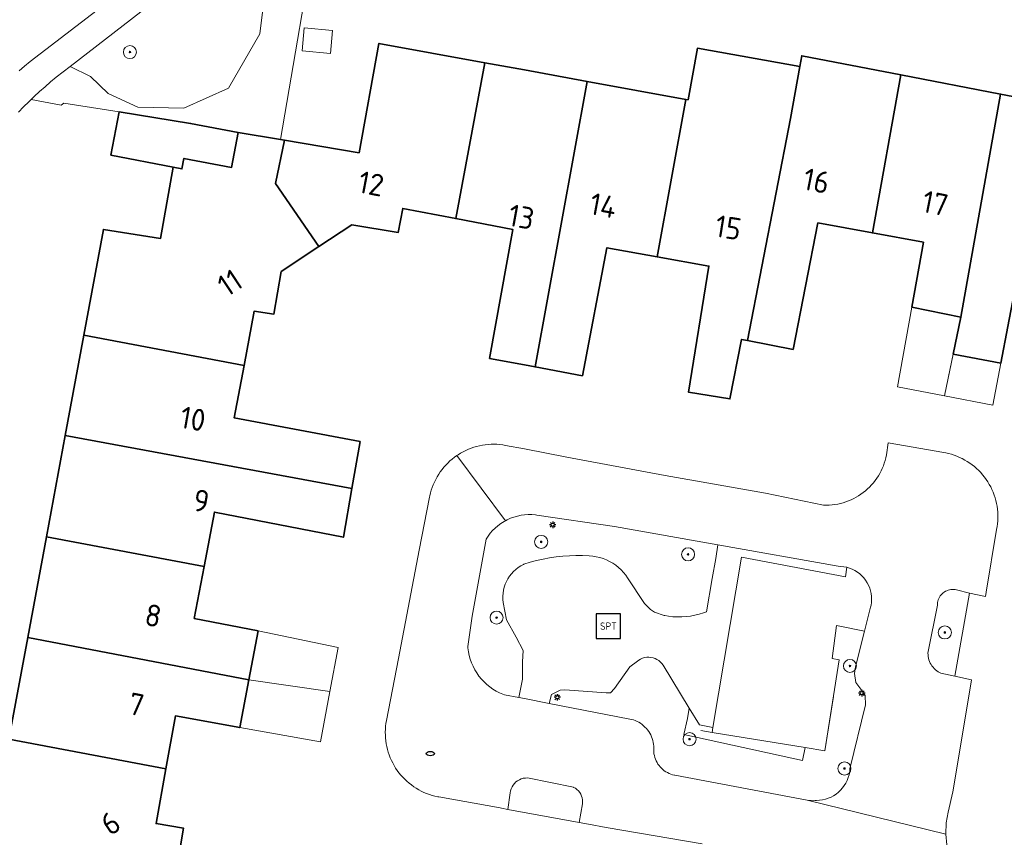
# Model space of a CAD drawing. Header units: metres. Extents: x 152610 to 160096, y 456114 to 462495.
# Tile 283 of 656: x 157109 to 157170, y 460412 to 460463. Entities that reach past the tile are written whole.
import ezdxf
from ezdxf.enums import TextEntityAlignment as Align

# ---------------------------------------------------------------- set-up
doc = ezdxf.new("R2010")
doc.units = ezdxf.units.M
doc.header["$LTSCALE"] = 0.5
doc.layers.get('0').update_dxf_attribs({"linetype": 'CONTINUOUS'})
for name, color, linetype, lineweight in [('B-PV-GR-BEPLANTING_CULTUUR_BODEMBEDEKKER-GV', 251, 'CONTINUOUS', 18), ('B-PV-GR-BEPLANTING_CULTUUR_BOSPLANTSOEN-GV', 251, 'CONTINUOUS', 18), ('B-PV-GR-BEPLANTING_CULTUUR_HEESTERS-GV', 251, 'CONTINUOUS', 18), ('B-PV-GR-BOOM-S', 251, 'CONTINUOUS', 25), ('B-PV-IE-MEUBILAIR-S', 251, 'CONTINUOUS', 25), ('B-PV-IE-MEUBILAIR_WEGMEUBILAIR-S', 251, 'CONTINUOUS', 25), ('B-PV-IE-TERREINAFSCHEIDING_KUNSTMATIG_HEKWERK-G', 251, 'IE-TERREINAFSCHEIDING_KUNSTMATIG-SO', 18), ('B-PV-OG-BEBOUWING-GV', 6, 'CONTINUOUS', 35), ('B-PV-OG-BEBOUWING-T18', 1, 'CONTINUOUS', 18), ('B-PV-OG-BEBOUWING_OVERBOUWING-GV', 251, 'CONTINUOUS', 18), ('B-PV-OG-BEBOUWING_SCHUUR-GV', 251, 'CONTINUOUS', 18), ('B-PV-OG-TERREIN_BEGROEID-GV', 251, 'CONTINUOUS', 18), ('B-PV-VH-OPENVERHARDING_STRAATBAKSTEEN-GV', 251, 'CONTINUOUS', 18), ('B-PV-VH-OPENVERHARDING_TEGEL-GV', 251, 'CONTINUOUS', 18)]:
    doc.layers.add(name, color=color, linetype=linetype, lineweight=lineweight)
doc.styles.add('NLCS-ISO', font='NLCS-ISO.ttf')
doc.styles.add('NLCS-ISO-M750-T18', font='NLCS-ISO.ttf', dxfattribs={"height": 1.35})
doc.linetypes.add('IE-TERREINAFSCHEIDING_KUNSTMATIG-SO', pattern='A,4,[82,NLCS.SHX,S=0.75,R=90,X=0,Y=0],4,-2', length=10)

# ---------------------------------------------------------------- blocks, each defined once
blk = doc.blocks.new('SIE-MEUBILAIR_PAAL_LICHTMAST-SO')
for points in [[(-0.62, 0), (-1, 0)], [(-0.71, 0.71), (-0.44, 0.44)], [(0, 1), (0, 0.62)], [(0.44, 0.44), (0.71, 0.71)], [(1, 0), (0.62, 0)], [(-0.71, -0.71), (-0.44, -0.44)], [(0, -0.62), (0, -1)], [(0.44, -0.44), (0.71, -0.71)]]:
    blk.add_lwpolyline(points)
blk.add_circle((0, 0), 0.5)
blk = doc.blocks.new('SIE-MEUBILAIR_PUT_RIOOLPUT-SO')
blk.add_ellipse((0, 0), major_axis=(1.25, 0), ratio=0.54)
at = {"style": 'NLCS-ISO'}
blk.add_text('ri', height=0.75, dxfattribs=at).set_placement((-0.04, 0.07), align=Align.MIDDLE_CENTER)
blk = doc.blocks.new('SIE-WEG_SPEELTOESTEL-SO')
at = {"flags": 128}
blk.add_lwpolyline([(-3.75, -3.75), (3.75, -3.75), (3.75, 3.75), (-3.75, 3.75)], close=True, dxfattribs=at)
at = {"style": 'NLCS-ISO'}
blk.add_text('SPT', height=2.25, dxfattribs=at).set_placement((0, 0), align=Align.MIDDLE_CENTER)
blk = doc.blocks.new('SGR-BOOM_GBKN-SO')
at = {"linetype": 'ByBlock', "lineweight": 18}
h = blk.add_hatch(color=0, dxfattribs=at)
h.dxf.hatch_style = 1
edge = h.paths.add_edge_path()
edge.add_arc((0, 0), 0.25, 0, 360)
at = {"color": 0, "linetype": 'ByBlock', "lineweight": 18}
for radius in [2, 0.25]:
    blk.add_circle((0, 0), radius, dxfattribs=at)
at = {"color": 0, "linetype": 'ByBlock', "lineweight": 18, "style": 'NLCS-ISO'}
blk.add_attdef('SOORT', (2.5, 0), '', height=1.5, dxfattribs=at)

msp = doc.modelspace()

# ---------------------------------------------------------------- linework, layer by layer
at = {"layer": 'B-PV-GR-BEPLANTING_CULTUUR_BODEMBEDEKKER-GV', "flags": 128}
msp.add_lwpolyline([(157157.651, 460417.961), (157151.95, 460418.888), (157152.001, 460419.193), (157151.172, 460419.365), (157150.547, 460420.387), (157150.433, 460419.747), (157150.217, 460418.771), (157157.492, 460417.163)], close=True, dxfattribs=at)
at = {"layer": 'B-PV-GR-BEPLANTING_CULTUUR_BOSPLANTSOEN-GV', "flags": 128}
msp.add_lwpolyline([(157124.568, 460464.58), (157124.215, 460461.736), (157122.299, 460458.405), (157119.564, 460457.181), (157116.738, 460457.233), (157114.926, 460458.078), (157113.842, 460459.126), (157112.582, 460459.726), (157111.735, 460459.069), (157111.388, 460458.781), (157111.046, 460458.487), (157110.709, 460458.187), (157110.377, 460457.881), (157110.198, 460457.71), (157112.031, 460457.35), (157112.189, 460457.487), (157115.601, 460456.942), (157119.97, 460456.243), (157122.888, 460455.689), (157125.486, 460455.252), (157127.829, 460469.018)], dxfattribs=at)
at = {"layer": 'B-PV-GR-BEPLANTING_CULTUUR_HEESTERS-GV', "flags": 128}
for points in [[(157140.901, 460432.247), (157140.677, 460432.249), (157140.454, 460432.235), (157140.233, 460432.204), (157140.014, 460432.158), (157139.8, 460432.097), (157139.59, 460432.02), (157139.386, 460431.929), (157139.281, 460431.872), (157139.19, 460431.823), (157139.001, 460431.703), (157138.821, 460431.57), (157138.652, 460431.425), (157138.493, 460431.268), (157138.346, 460431.1), (157138.211, 460430.922), (157138.09, 460430.734), (157137.233, 460426.03), (157136.964, 460424.152), (157136.971, 460424.074), (157137.004, 460423.841), (157137.052, 460423.61), (157137.116, 460423.383), (157137.195, 460423.161), (157137.289, 460422.945), (157137.398, 460422.736), (157137.52, 460422.535), (157137.656, 460422.343), (157137.804, 460422.16), (157137.965, 460421.988), (157138.137, 460421.826), (157138.319, 460421.677), (157138.512, 460421.541), (157138.713, 460421.418), (157138.922, 460421.309), (157139.229, 460421.205), (157140.09, 460421.037), (157140.328, 460422.162), (157140.322, 460423.229), (157140.367, 460423.908), (157139.927, 460424.73), (157139.339, 460425.794), (157139.139, 460426.86), (157139.12, 460427.048), (157139.117, 460427.237), (157139.13, 460427.425), (157139.159, 460427.612), (157139.203, 460427.796), (157139.263, 460427.975), (157139.337, 460428.149), (157139.427, 460428.315), (157139.529, 460428.474), (157139.645, 460428.623), (157139.773, 460428.762), (157139.913, 460428.89), (157140.063, 460429.005), (157140.221, 460429.108), (157140.388, 460429.196), (157140.412, 460429.207), (157140.799, 460429.328), (157141.191, 460429.434), (157141.587, 460429.525), (157141.986, 460429.6), (157142.388, 460429.658), (157142.791, 460429.701), (157143.196, 460429.729), (157143.602, 460429.74), (157144.008, 460429.735), (157144.413, 460429.714), (157144.636, 460429.696), (157144.851, 460429.662), (157145.063, 460429.613), (157145.27, 460429.549), (157145.473, 460429.469), (157145.668, 460429.375), (157145.857, 460429.266), (157146.037, 460429.144), (157146.207, 460429.01), (157146.367, 460428.862), (157146.516, 460428.704), (157146.653, 460428.535), (157146.771, 460428.366), (157147.813, 460426.799), (157148.163, 460426.429), (157148.42, 460426.268), (157149.003, 460426.062), (157149.059, 460426.052), (157149.271, 460426.016), (157149.541, 460425.986), (157149.813, 460425.973), (157150.085, 460425.975), (157150.356, 460425.994), (157150.626, 460426.028), (157150.893, 460426.078), (157151.157, 460426.144), (157151.416, 460426.225), (157151.597, 460426.293), (157151.958, 460428.324), (157152.178, 460429.56), (157152.294, 460430.387), (157145.963, 460431.511), (157141.203, 460432.219), (157141.123, 460432.229)], [(157166.763, 460427.657), (157166.676, 460427.658), (157166.589, 460427.651), (157166.504, 460427.636), (157166.42, 460427.613), (157166.339, 460427.582), (157166.261, 460427.545), (157166.187, 460427.5), (157166.117, 460427.449), (157166.052, 460427.391), (157165.993, 460427.328), (157165.94, 460427.259), (157165.893, 460427.186), (157165.853, 460427.109), (157165.821, 460427.028), (157165.796, 460426.945), (157165.779, 460426.86), (157165.769, 460426.774), (157165.768, 460426.698), (157165.191, 460423.852), (157165.187, 460423.748), (157165.191, 460423.644), (157165.203, 460423.541), (157165.222, 460423.439), (157165.25, 460423.339), (157165.285, 460423.241), (157165.327, 460423.146), (157165.377, 460423.055), (157165.434, 460422.968), (157165.497, 460422.885), (157165.566, 460422.808), (157165.641, 460422.736), (157165.721, 460422.67), (157165.807, 460422.611), (157165.896, 460422.558), (157165.974, 460422.519), (157166.834, 460422.349), (157167.726, 460427.435), (157166.934, 460427.631), (157166.849, 460427.648)], [(157150.547, 460420.387), (157148.946, 460423.007), (157148.869, 460423.113), (157148.78, 460423.208), (157148.679, 460423.293), (157148.57, 460423.364), (157148.452, 460423.421), (157148.328, 460423.464), (157148.201, 460423.491), (157148.07, 460423.502), (157147.939, 460423.497), (157147.81, 460423.477), (157147.685, 460423.44), (157147.564, 460423.389), (157147.451, 460423.324), (157147.375, 460423.269), (157146.911, 460422.923), (157145.961, 460421.593), (157145.715, 460421.318), (157145.464, 460421.316), (157142.913, 460421.504), (157142.629, 460421.49), (157142.102, 460421.21), (157141.957, 460420.674), (157146.914, 460419.71), (157147.007, 460419.689), (157147.122, 460419.656), (157147.236, 460419.615), (157147.346, 460419.567), (157147.452, 460419.511), (157147.555, 460419.448), (157147.653, 460419.379), (157147.747, 460419.304), (157147.835, 460419.222), (157147.918, 460419.135), (157147.994, 460419.042), (157148.065, 460418.944), (157148.128, 460418.842), (157148.185, 460418.736), (157148.235, 460418.627), (157148.277, 460418.514), (157148.312, 460418.399), (157148.339, 460418.282), (157148.358, 460418.163), (157148.369, 460418.043), (157148.372, 460417.923), (157148.367, 460417.803), (157148.373, 460417.69), (157148.387, 460417.578), (157148.409, 460417.467), (157148.439, 460417.358), (157148.476, 460417.251), (157148.521, 460417.148), (157148.573, 460417.047), (157148.632, 460416.951), (157148.698, 460416.859), (157148.77, 460416.772), (157148.848, 460416.69), (157148.932, 460416.614), (157149.021, 460416.544), (157149.114, 460416.481), (157149.212, 460416.424), (157149.313, 460416.374), (157149.418, 460416.332), (157149.526, 460416.297), (157149.635, 460416.27), (157149.671, 460416.263), (157157.773, 460414.74), (157158.268, 460414.718), (157158.361, 460414.717), (157158.543, 460414.727), (157158.723, 460414.753), (157158.901, 460414.795), (157159.073, 460414.852), (157159.241, 460414.924), (157159.401, 460415.011), (157159.553, 460415.111), (157159.696, 460415.224), (157159.828, 460415.349), (157159.948, 460415.486), (157160.057, 460415.632), (157160.152, 460415.787), (157160.233, 460415.95), (157160.299, 460416.12), (157160.35, 460416.295), (157160.386, 460416.473), (157160.406, 460416.654), (157161.362, 460420.578), (157161.33, 460421.163), (157161.124, 460421.454), (157160.77, 460421.949), (157160.679, 460422.505), (157160.72, 460422.8), (157160.736, 460422.915), (157161.294, 460425.105), (157159.572, 460425.444), (157159.314, 460423.423), (157159.737, 460423.337), (157158.868, 460417.763), (157157.651, 460417.961), (157157.492, 460417.163), (157150.217, 460418.771), (157150.433, 460419.747)], [(157143.445, 460415.526), (157140.626, 460416.096), (157140.499, 460416.094), (157140.373, 460416.075), (157140.25, 460416.042), (157140.132, 460415.993), (157140.022, 460415.929), (157139.92, 460415.852), (157139.829, 460415.764), (157139.749, 460415.664), (157139.683, 460415.555), (157139.631, 460415.439), (157139.594, 460415.317), (157139.572, 460415.192), (157139.57, 460415.176), (157139.426, 460414.17), (157143.793, 460413.372), (157143.999, 460414.504), (157144.011, 460414.628), (157144.006, 460414.751), (157143.985, 460414.873), (157143.949, 460414.991), (157143.898, 460415.104), (157143.833, 460415.209), (157143.755, 460415.304), (157143.665, 460415.389), (157143.565, 460415.462), (157143.456, 460415.521)]]:
    msp.add_lwpolyline(points, close=True, dxfattribs=at)
at = {"layer": 'B-PV-IE-TERREINAFSCHEIDING_KUNSTMATIG_HEKWERK-G', "flags": 128}
msp.add_lwpolyline([(157151.258, 460419.001), (157151.95, 460418.888), (157157.651, 460417.961), (157158.868, 460417.763), (157159.388, 460421.097)], dxfattribs=at)
at = {"layer": 'B-PV-OG-BEBOUWING-GV', "flags": 128}
for points in [[(157138.01, 460459.96), (157131.519, 460461.144), (157130.299, 460454.442), (157125.725, 460455.21), (157125.184, 460452.561), (157127.845, 460448.687), (157129.865, 460450.022), (157132.706, 460449.55), (157132.984, 460451.028), (157136.234, 460450.407)], [(157157.325, 460459.722), (157151.045, 460460.845), (157150.48, 460457.686), (157150.339, 460457.712), (157148.585, 460448.059), (157151.753, 460447.493), (157150.51, 460439.755), (157153.046, 460439.347), (157153.763, 460442.997), (157154.114, 460442.928), (157156.757, 460456.541)], [(157163.517, 460459.218), (157157.444, 460460.385), (157157.325, 460459.722), (157156.757, 460456.541), (157154.114, 460442.928), (157156.913, 460442.378), (157158.438, 460450.133), (157161.78, 460449.525)], [(157140.441, 460459.517), (157138.01, 460459.96), (157136.234, 460450.407), (157139.721, 460449.74), (157138.309, 460441.823), (157140.441, 460441.427), (157141.094, 460441.305), (157144.279, 460458.817)], [(157150.339, 460457.712), (157144.279, 460458.817), (157141.094, 460441.305), (157143.993, 460440.766), (157145.505, 460448.609), (157148.585, 460448.059)], [(157169.642, 460458.041), (157163.517, 460459.218), (157161.78, 460449.525), (157164.911, 460448.956), (157164.199, 460444.96), (157167.199, 460444.364)], [(157174.033, 460447.147), (157175.787, 460456.86), (157169.642, 460458.041), (157167.199, 460444.364), (157166.73, 460442.094), (157169.656, 460441.537), (157170.084, 460443.792), (157170.834, 460447.738)], [(157118.912, 460453.552), (157119.44, 460453.449), (157119.562, 460454.094), (157122.48, 460453.54), (157122.888, 460455.689), (157119.97, 460456.243), (157115.601, 460456.942), (157115.085, 460454.3)], [(157123.248, 460441.388), (157123.871, 460444.732), (157125.073, 460444.539), (157125.531, 460447.157), (157127.845, 460448.687), (157125.184, 460452.561), (157125.725, 460455.21), (157125.486, 460455.252), (157122.888, 460455.689), (157122.48, 460453.54), (157119.562, 460454.094), (157119.44, 460453.449), (157118.912, 460453.552), (157118.117, 460449.174), (157114.622, 460449.736), (157113.419, 460443.249)], [(157123.248, 460441.388), (157113.419, 460443.249), (157112.281, 460437.106), (157129.862, 460433.858), (157130.363, 460436.722), (157122.65, 460438.181)], [(157129.862, 460433.858), (157112.281, 460437.106), (157111.129, 460430.892), (157120.801, 460429.075), (157121.437, 460432.405), (157129.338, 460430.86)], [(157120.801, 460429.075), (157111.129, 460430.892), (157109.982, 460424.705), (157123.543, 460422.121), (157124.11, 460425.112), (157120.191, 460425.878)], [(157123.543, 460422.121), (157109.982, 460424.705), (157108.827, 460418.476), (157118.461, 460416.662), (157119.042, 460419.902), (157122.986, 460419.186)], [(157118.461, 460416.662), (157108.827, 460418.476), (157107.637, 460412.054), (157106.654, 460412.236), (157105.726, 460407.232), (157113.487, 460405.691), (157113.523, 460405.87), (157116.509, 460405.359), (157120.319, 460408.027), (157119.018, 460409.966), (157119.536, 460413.022), (157117.859, 460413.3)]]:
    msp.add_lwpolyline(points, close=True, dxfattribs=at)
at = {"layer": 'B-PV-OG-BEBOUWING_OVERBOUWING-GV', "flags": 128}
for points in [[(157166.199, 460439.527), (157167.199, 460444.364), (157164.199, 460444.96), (157163.309, 460440.087)], [(157169.656, 460441.537), (157166.73, 460442.094), (157166.199, 460439.527), (157169.166, 460438.963)], [(157123.543, 460422.121), (157128.51, 460421.401), (157129.015, 460424.107), (157124.11, 460425.112)], [(157128.51, 460421.401), (157123.543, 460422.121), (157122.986, 460419.186), (157127.934, 460418.319)]]:
    msp.add_lwpolyline(points, close=True, dxfattribs=at)
at = {"layer": 'B-PV-OG-BEBOUWING_SCHUUR-GV', "flags": 128}
msp.add_lwpolyline([(157128.677, 460461.943), (157126.944, 460462.104), (157126.812, 460460.68), (157128.545, 460460.519)], close=True, dxfattribs=at)
at = {"layer": 'B-PV-OG-TERREIN_BEGROEID-GV', "flags": 128}
for points in [[(157124.568, 460464.58), (157123.86, 460468.47), (157112.582, 460459.726), (157113.842, 460459.126), (157114.926, 460458.078), (157116.738, 460457.233), (157119.564, 460457.181), (157122.299, 460458.405), (157124.215, 460461.736)], [(157148.42, 460426.268), (157148.163, 460426.429), (157147.813, 460426.799), (157146.771, 460428.366), (157146.653, 460428.535), (157146.516, 460428.704), (157146.367, 460428.862), (157146.207, 460429.01), (157146.037, 460429.144), (157145.857, 460429.266), (157145.668, 460429.375), (157145.473, 460429.469), (157145.27, 460429.549), (157145.063, 460429.613), (157144.851, 460429.662), (157144.636, 460429.696), (157144.413, 460429.714), (157144.008, 460429.735), (157143.602, 460429.74), (157143.196, 460429.729), (157142.791, 460429.701), (157142.388, 460429.658), (157141.986, 460429.6), (157141.587, 460429.525), (157141.191, 460429.434), (157140.799, 460429.328), (157140.412, 460429.207), (157140.388, 460429.196), (157140.221, 460429.108), (157140.063, 460429.005), (157139.913, 460428.89), (157139.773, 460428.762), (157139.645, 460428.623), (157139.529, 460428.474), (157139.427, 460428.315), (157139.337, 460428.149), (157139.263, 460427.975), (157139.203, 460427.796), (157139.159, 460427.612), (157139.13, 460427.425), (157139.117, 460427.237), (157139.12, 460427.048), (157139.139, 460426.86), (157139.339, 460425.794), (157139.927, 460424.73), (157140.367, 460423.908), (157140.322, 460423.229), (157140.328, 460422.162), (157140.09, 460421.037), (157140.441, 460420.969), (157141.957, 460420.674), (157142.102, 460421.21), (157142.629, 460421.49), (157142.913, 460421.504), (157145.464, 460421.316), (157145.715, 460421.318), (157145.961, 460421.593), (157146.911, 460422.923), (157147.375, 460423.269), (157147.451, 460423.324), (157147.564, 460423.389), (157147.685, 460423.44), (157147.81, 460423.477), (157147.939, 460423.497), (157148.07, 460423.502), (157148.201, 460423.491), (157148.328, 460423.464), (157148.452, 460423.421), (157148.57, 460423.364), (157148.679, 460423.293), (157148.78, 460423.208), (157148.869, 460423.113), (157148.946, 460423.007), (157150.547, 460420.387), (157151.172, 460419.365), (157152.001, 460419.193), (157153.749, 460429.638), (157160.12, 460428.433), (157160.208, 460429.018), (157160.032, 460429.053), (157159.854, 460429.073), (157159.674, 460429.077), (157152.294, 460430.387), (157152.178, 460429.56), (157151.958, 460428.324), (157151.597, 460426.293), (157151.416, 460426.225), (157151.157, 460426.144), (157150.893, 460426.078), (157150.626, 460426.028), (157150.356, 460425.994), (157150.085, 460425.975), (157149.813, 460425.973), (157149.541, 460425.986), (157149.271, 460426.016), (157149.059, 460426.052), (157149.003, 460426.062)]]:
    msp.add_lwpolyline(points, close=True, dxfattribs=at)
at = {"layer": 'B-PV-VH-OPENVERHARDING_STRAATBAKSTEEN-GV', "flags": 128}
for points in [[(157109.453, 460459.455), (157109.793, 460459.748), (157110.139, 460460.035), (157126.75, 460472.799)], [(157166.352, 460411.988), (157166.273, 460412.66), (157157.773, 460414.74), (157149.671, 460416.263), (157149.635, 460416.27), (157149.526, 460416.297), (157149.418, 460416.332), (157149.313, 460416.374), (157149.212, 460416.424), (157149.114, 460416.481), (157149.021, 460416.544), (157148.932, 460416.614), (157148.848, 460416.69), (157148.77, 460416.772), (157148.698, 460416.859), (157148.632, 460416.951), (157148.573, 460417.047), (157148.521, 460417.148), (157148.476, 460417.251), (157148.439, 460417.358), (157148.409, 460417.467), (157148.387, 460417.578), (157148.373, 460417.69), (157148.367, 460417.803), (157148.372, 460417.923), (157148.369, 460418.043), (157148.358, 460418.163), (157148.339, 460418.282), (157148.312, 460418.399), (157148.277, 460418.514), (157148.235, 460418.627), (157148.185, 460418.736), (157148.128, 460418.842), (157148.065, 460418.944), (157147.994, 460419.042), (157147.918, 460419.135), (157147.835, 460419.222), (157147.747, 460419.304), (157147.653, 460419.379), (157147.555, 460419.448), (157147.452, 460419.511), (157147.346, 460419.567), (157147.236, 460419.615), (157147.122, 460419.656), (157147.007, 460419.689), (157146.914, 460419.71), (157141.957, 460420.674), (157140.441, 460420.969), (157140.09, 460421.037), (157139.229, 460421.205), (157138.922, 460421.309), (157138.713, 460421.418), (157138.512, 460421.541), (157138.319, 460421.677), (157138.137, 460421.826), (157137.965, 460421.988), (157137.804, 460422.16), (157137.656, 460422.343), (157137.52, 460422.535), (157137.398, 460422.736), (157137.289, 460422.945), (157137.195, 460423.161), (157137.116, 460423.383), (157137.052, 460423.61), (157137.004, 460423.841), (157136.971, 460424.074), (157136.964, 460424.152), (157137.233, 460426.03), (157138.09, 460430.734), (157138.211, 460430.922), (157138.346, 460431.1), (157138.493, 460431.268), (157138.652, 460431.425), (157138.821, 460431.57), (157139.001, 460431.703), (157139.19, 460431.823), (157139.281, 460431.872), (157136.298, 460435.868), (157136.152, 460435.764), (157136.012, 460435.653), (157135.876, 460435.536), (157135.746, 460435.413), (157135.621, 460435.284), (157135.503, 460435.15), (157135.39, 460435.011), (157135.284, 460434.867), (157135.184, 460434.719), (157135.091, 460434.566), (157135.005, 460434.409), (157134.926, 460434.248), (157134.854, 460434.084), (157134.79, 460433.917), (157134.733, 460433.747), (157134.684, 460433.575), (157134.642, 460433.401), (157134.627, 460433.327), (157133.995, 460430.073), (157132.712, 460423.434), (157131.983, 460419.62), (157131.953, 460419.444), (157131.931, 460419.266), (157131.917, 460419.088), (157131.911, 460418.91), (157131.913, 460418.731), (157131.923, 460418.553), (157131.94, 460418.375), (157131.966, 460418.198), (157132, 460418.023), (157132.041, 460417.849), (157132.091, 460417.677), (157132.148, 460417.508), (157132.212, 460417.341), (157132.284, 460417.177), (157132.363, 460417.017), (157132.449, 460416.86), (157132.542, 460416.708), (157132.642, 460416.56), (157132.748, 460416.416), (157132.861, 460416.277), (157132.98, 460416.144), (157133.104, 460416.016), (157133.235, 460415.893), (157133.37, 460415.777), (157133.511, 460415.667), (157133.656, 460415.563), (157133.806, 460415.466), (157133.96, 460415.375), (157134.118, 460415.292), (157134.28, 460415.216), (157134.445, 460415.146), (157134.613, 460415.085), (157134.783, 460415.031), (157134.955, 460414.985), (157135.13, 460414.946), (157135.184, 460414.936), (157138.949, 460414.258), (157139.034, 460414.242), (157139.426, 460414.17), (157139.57, 460415.176), (157139.572, 460415.192), (157139.594, 460415.317), (157139.631, 460415.439), (157139.683, 460415.555), (157139.749, 460415.664), (157139.829, 460415.764), (157139.92, 460415.852), (157140.022, 460415.929), (157140.132, 460415.993), (157140.25, 460416.042), (157140.373, 460416.075), (157140.499, 460416.094), (157140.626, 460416.096), (157143.445, 460415.526), (157143.456, 460415.521), (157143.565, 460415.462), (157143.665, 460415.389), (157143.755, 460415.304), (157143.833, 460415.209), (157143.898, 460415.104), (157143.949, 460414.991), (157143.985, 460414.873), (157144.006, 460414.751), (157144.011, 460414.628), (157143.999, 460414.504), (157143.793, 460413.372), (157144.37, 460413.267), (157145.46, 460413.068), (157151.344, 460412.05)]]:
    msp.add_lwpolyline(points, dxfattribs=at)
msp.add_lwpolyline([(157166.157, 460436.058), (157162.739, 460436.657), (157162.638, 460435.905), (157162.603, 460435.738), (157162.56, 460435.57), (157162.509, 460435.404), (157162.451, 460435.241), (157162.385, 460435.08), (157162.312, 460434.923), (157162.232, 460434.769), (157162.144, 460434.62), (157162.05, 460434.474), (157161.95, 460434.333), (157161.843, 460434.197), (157161.729, 460434.066), (157161.61, 460433.94), (157161.485, 460433.82), (157161.355, 460433.705), (157161.219, 460433.597), (157161.079, 460433.495), (157160.934, 460433.4), (157160.785, 460433.312), (157160.632, 460433.23), (157160.475, 460433.156), (157160.316, 460433.089), (157160.153, 460433.03), (157159.988, 460432.978), (157159.82, 460432.933), (157159.65, 460432.897), (157159.479, 460432.868), (157159.307, 460432.847), (157159.135, 460432.835), (157158.961, 460432.83), (157158.788, 460432.833), (157155.231, 460433.571), (157149.072, 460434.65), (157143.05, 460435.78), (157140.441, 460436.276), (157139.286, 460436.496), (157139.109, 460436.525), (157138.932, 460436.546), (157138.753, 460436.559), (157138.574, 460436.563), (157138.395, 460436.56), (157138.217, 460436.549), (157138.039, 460436.53), (157137.862, 460436.503), (157137.686, 460436.468), (157137.512, 460436.426), (157137.341, 460436.376), (157137.171, 460436.317), (157137.005, 460436.252), (157136.841, 460436.179), (157136.681, 460436.099), (157136.525, 460436.012), (157136.373, 460435.918), (157136.298, 460435.868), (157139.281, 460431.872), (157139.386, 460431.929), (157139.59, 460432.02), (157139.8, 460432.097), (157140.014, 460432.158), (157140.233, 460432.204), (157140.454, 460432.235), (157140.677, 460432.249), (157140.901, 460432.247), (157141.123, 460432.229), (157141.203, 460432.219), (157145.963, 460431.511), (157152.294, 460430.387), (157159.674, 460429.077), (157159.854, 460429.073), (157160.032, 460429.053), (157160.208, 460429.018), (157160.379, 460428.967), (157160.546, 460428.9), (157160.706, 460428.82), (157160.858, 460428.725), (157161.001, 460428.617), (157161.134, 460428.497), (157161.256, 460428.365), (157161.365, 460428.223), (157161.462, 460428.072), (157161.544, 460427.913), (157161.612, 460427.747), (157161.665, 460427.576), (157161.703, 460427.401), (157161.725, 460427.223), (157161.73, 460427.044), (157161.72, 460426.865), (157161.694, 460426.687), (157161.666, 460426.563), (157161.294, 460425.105), (157160.736, 460422.915), (157160.72, 460422.8), (157160.679, 460422.505), (157160.77, 460421.949), (157161.124, 460421.454), (157161.33, 460421.163), (157161.362, 460420.578), (157160.406, 460416.654), (157160.386, 460416.473), (157160.35, 460416.295), (157160.299, 460416.12), (157160.233, 460415.95), (157160.152, 460415.787), (157160.057, 460415.632), (157159.948, 460415.486), (157159.828, 460415.349), (157159.696, 460415.224), (157159.553, 460415.111), (157159.401, 460415.011), (157159.241, 460414.924), (157159.073, 460414.852), (157158.901, 460414.795), (157158.723, 460414.753), (157158.543, 460414.727), (157158.361, 460414.717), (157158.268, 460414.718), (157157.773, 460414.74), (157166.273, 460412.66), (157166.295, 460413.336), (157166.416, 460414.002), (157166.717, 460415.241), (157167.704, 460421.24), (157167.852, 460422.121), (157166.834, 460422.349), (157165.974, 460422.519), (157165.896, 460422.558), (157165.807, 460422.611), (157165.721, 460422.67), (157165.641, 460422.736), (157165.566, 460422.808), (157165.497, 460422.885), (157165.434, 460422.968), (157165.377, 460423.055), (157165.327, 460423.146), (157165.285, 460423.241), (157165.25, 460423.339), (157165.222, 460423.439), (157165.203, 460423.541), (157165.191, 460423.644), (157165.187, 460423.748), (157165.191, 460423.852), (157165.768, 460426.698), (157165.769, 460426.774), (157165.779, 460426.86), (157165.796, 460426.945), (157165.821, 460427.028), (157165.853, 460427.109), (157165.893, 460427.186), (157165.94, 460427.259), (157165.993, 460427.328), (157166.052, 460427.391), (157166.117, 460427.449), (157166.187, 460427.5), (157166.261, 460427.545), (157166.339, 460427.582), (157166.42, 460427.613), (157166.504, 460427.636), (157166.589, 460427.651), (157166.676, 460427.658), (157166.763, 460427.657), (157166.849, 460427.648), (157166.934, 460427.631), (157167.726, 460427.435), (157168.708, 460427.231), (157168.751, 460427.49), (157169.394, 460431.336), (157169.425, 460431.512), (157169.448, 460431.689), (157169.464, 460431.867), (157169.471, 460432.046), (157169.471, 460432.225), (157169.462, 460432.403), (157169.445, 460432.581), (157169.421, 460432.758), (157169.388, 460432.934), (157169.348, 460433.108), (157169.3, 460433.281), (157169.244, 460433.45), (157169.181, 460433.618), (157169.11, 460433.782), (157169.032, 460433.943), (157168.947, 460434.1), (157168.855, 460434.253), (157168.757, 460434.402), (157168.651, 460434.547), (157168.54, 460434.686), (157168.422, 460434.821), (157168.298, 460434.95), (157168.169, 460435.073), (157168.034, 460435.191), (157167.894, 460435.302), (157167.749, 460435.407), (157167.6, 460435.505), (157167.447, 460435.597), (157167.289, 460435.682), (157167.128, 460435.759), (157166.964, 460435.829), (157166.796, 460435.892), (157166.626, 460435.947), (157166.454, 460435.995), (157166.28, 460436.035)], close=True, dxfattribs=at)
at = {"layer": 'B-PV-VH-OPENVERHARDING_TEGEL-GV', "flags": 128}
for points in [[(157126.75, 460472.799), (157110.139, 460460.035), (157109.793, 460459.748), (157109.453, 460459.455)], [(157109.416, 460456.929), (157109.731, 460457.252), (157110.051, 460457.569), (157110.198, 460457.71), (157110.377, 460457.881), (157110.709, 460458.187), (157111.046, 460458.487), (157111.388, 460458.781), (157111.735, 460459.069), (157112.582, 460459.726), (157123.86, 460468.47)]]:
    msp.add_lwpolyline(points, dxfattribs=at)
msp.add_lwpolyline([(157161.666, 460426.563), (157161.694, 460426.687), (157161.72, 460426.865), (157161.73, 460427.044), (157161.725, 460427.223), (157161.703, 460427.401), (157161.665, 460427.576), (157161.612, 460427.747), (157161.544, 460427.913), (157161.462, 460428.072), (157161.365, 460428.223), (157161.256, 460428.365), (157161.134, 460428.497), (157161.001, 460428.617), (157160.858, 460428.725), (157160.706, 460428.82), (157160.546, 460428.9), (157160.379, 460428.967), (157160.208, 460429.018), (157160.12, 460428.433), (157153.749, 460429.638), (157152.001, 460419.193), (157151.95, 460418.888), (157157.651, 460417.961), (157158.868, 460417.763), (157159.737, 460423.337), (157159.314, 460423.423), (157159.572, 460425.444), (157161.294, 460425.105)], close=True, dxfattribs=at)

# ---------------------------------------------------------------- block references
at = {"layer": 'B-PV-GR-BOOM-S', "xscale": 0.2, "yscale": 0.2, "zscale": 0.2}
for p in [(157116.251, 460460.615), (157141.468, 460430.577), (157150.477, 460429.812), (157138.734, 460425.93), (157166.221, 460425.02), (157160.403, 460422.966), (157150.567, 460418.477), (157160.067, 460416.677)]:
    msp.add_blockref('SGR-BOOM_GBKN-SO', p, dxfattribs=at)
at = {"layer": 'B-PV-IE-MEUBILAIR-S', "xscale": 0.2, "yscale": 0.2, "zscale": 0.2}
for name, p in [('SIE-MEUBILAIR_PAAL_LICHTMAST-SO', (157142.174, 460431.626)), ('SIE-MEUBILAIR_PAAL_LICHTMAST-SO', (157161.127, 460421.299)), ('SIE-MEUBILAIR_PAAL_LICHTMAST-SO', (157142.458, 460421.045)), ('SIE-MEUBILAIR_PUT_RIOOLPUT-SO', (157134.67, 460417.592))]:
    msp.add_blockref(name, p, dxfattribs=at)
at = {"layer": 'B-PV-IE-MEUBILAIR_WEGMEUBILAIR-S', "xscale": 0.2, "yscale": 0.2, "zscale": 0.2}
msp.add_blockref('SIE-WEG_SPEELTOESTEL-SO', (157145.592, 460425.409), dxfattribs=at)

# ---------------------------------------------------------------- texts
at = {"layer": 'B-PV-OG-BEBOUWING-T18', "style": 'NLCS-ISO-M750-T18'}
for s, rotation, p in [('12', 349.2, (157131.044, 460452.539)), ('16', 348.9, (157158.349, 460452.715)), ('17', 348.8, (157165.633, 460451.336)), ('14', 349.5, (157145.277, 460451.202)), ('13', 349.7, (157140.257, 460450.506)), ('15', 350.8, (157152.942, 460449.851)), ('11', 33.5, (157122.377, 460446.472)), ('10', 350.1, (157120.116, 460438.12)), ('9', 350.1, (157120.632, 460433.091)), ('8', 349.3, (157117.682, 460426.057)), ('7', 349.2, (157116.647, 460420.609)), ('6', 33.9, (157115.059, 460413.319))]:
    msp.add_text(s, height=1.35, rotation=rotation, dxfattribs=at).set_placement(p, align=Align.MIDDLE)

doc.saveas('drawing.dxf')
